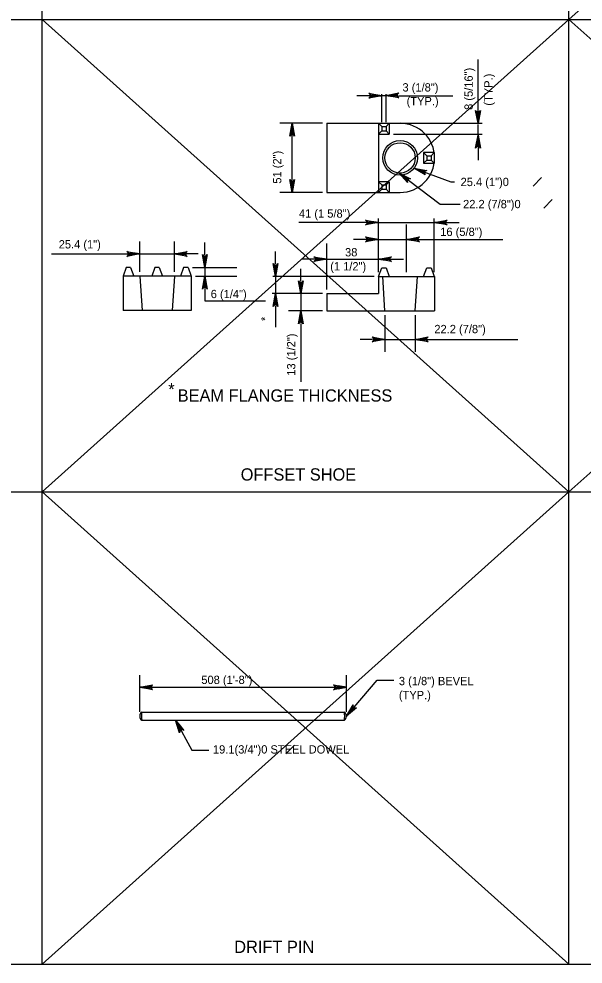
# Model space of a CAD drawing. Extents: x 179 to 454, y -271 to 54.
# Drawn here: x 369.8 to 377.97, y -43.25 to -29.58 of the extents above; entities that cross this region are included whole.
import ezdxf

# ---------------------------------------------------------------- set-up
doc = ezdxf.new("R2010")
doc.units = 0
for name, color, linetype in [('Level 1', 7, 'Continuous'), ('Level 3', 7, 'Continuous'), ('Level 4', 7, 'Continuous'), ('Level 41', 7, 'Continuous')]:
    doc.layers.add(name, color=color, linetype=linetype)

msp = doc.modelspace()

# ---------------------------------------------------------------- linework, layer by layer
at = {"layer": 'Level 1'}
msp.add_lwpolyline([(362.513, -43.25), (394.013, -43.25), (394.013, -22.75), (362.513, -22.75)], close=True, dxfattribs=at)
at = {"layer": 'Level 3'}
for p, q in [((370.138, -43.25), (370.138, -22.75)), ((377.763, -43.25), (377.763, -22.75)), ((362.513, -29.583), (393.013, -29.583)), ((377.245, -31.994), (377.367, -31.872)), ((377.401, -32.312), (377.523, -32.19)), ((362.513, -36.417), (393.013, -36.417)), ((371.549, -39.602), (371.549, -39.069)), ((374.542, -39.602), (374.542, -39.069)), ((371.668, -39.246), (374.424, -39.246)), ((372.303, -40.156), (372.549, -40.156)), ((373.666, -40.206), (373.788, -40.084))]:
    msp.add_line(p, q, dxfattribs=at)
for points in [[(371.549, -39.246), (371.736, -39.211), (371.722, -39.221), (371.714, -39.233), (371.712, -39.246), (371.714, -39.258), (371.722, -39.271), (371.736, -39.281), (371.549, -39.246), (371.722, -39.271), (371.714, -39.258), (371.549, -39.246), (371.712, -39.246), (371.714, -39.233), (371.549, -39.246), (371.722, -39.221)], [(374.542, -39.246), (374.355, -39.281), (374.37, -39.271), (374.377, -39.258), (374.379, -39.246), (374.377, -39.233), (374.37, -39.221), (374.355, -39.211), (374.542, -39.246), (374.37, -39.221), (374.377, -39.233), (374.542, -39.246), (374.379, -39.246), (374.377, -39.258), (374.542, -39.246), (374.37, -39.271)], [(372.068, -39.722), (372.303, -40.156)], [(372.068, -39.722), (372.188, -39.87), (372.172, -39.862), (372.158, -39.861), (372.146, -39.865), (372.136, -39.873), (372.128, -39.886), (372.126, -39.903), (372.068, -39.722), (372.128, -39.886), (372.136, -39.873), (372.068, -39.722), (372.146, -39.865), (372.158, -39.861), (372.068, -39.722), (372.172, -39.862)]]:
    msp.add_lwpolyline(points, dxfattribs=at)
for points in [[(371.668, -39.226), (371.668, -39.266), (371.549, -39.246)], [(374.424, -39.226), (374.424, -39.266), (374.542, -39.246)], [(372.068, -39.722), (372.099, -39.84), (372.151, -39.812)]]:
    msp.add_lwpolyline(points, close=True, dxfattribs=at)
at = {"layer": 'Level 4'}
for p, q in [((376.447, -30.923), (376.447, -30.165)), ((375.115, -30.687), (374.692, -30.687)), ((375.052, -31.071), (375.052, -30.663)), ((375.115, -31.071), (375.115, -30.663)), ((375.295, -30.687), (376.083, -30.687)), ((374.193, -31.087), (373.577, -31.087)), ((373.757, -31.907), (373.757, -31.087)), ((374.256, -31.087), (374.256, -32.087)), ((374.256, -31.087), (375.319, -31.087)), ((375.006, -31.087), (375.006, -32.087)), ((375.006, -31.087), (375.052, -31.133)), ((375.052, -31.133), (375.052, -31.197)), ((375.052, -31.133), (375.115, -31.133)), ((375.161, -31.087), (375.115, -31.133)), ((375.115, -31.133), (375.115, -31.197)), ((375.161, -31.087), (375.161, -31.243)), ((375.224, -31.087), (376.509, -31.087)), ((376.447, -31.259), (376.447, -31.103)), ((375.052, -31.197), (375.006, -31.243)), ((375.006, -31.243), (375.161, -31.243)), ((375.052, -31.197), (375.115, -31.197)), ((375.115, -31.197), (375.161, -31.243)), ((375.224, -31.243), (376.509, -31.243)), ((376.447, -31.439), (376.447, -31.619)), ((375.658, -31.509), (375.704, -31.556)), ((375.813, -31.509), (375.658, -31.509)), ((375.658, -31.509), (375.658, -31.665)), ((375.704, -31.556), (375.704, -31.619)), ((375.704, -31.556), (375.767, -31.556)), ((375.813, -31.509), (375.767, -31.556)), ((375.767, -31.556), (375.767, -31.619)), ((375.813, -31.509), (375.813, -31.665)), ((375.704, -31.619), (375.658, -31.665)), ((375.658, -31.665), (375.813, -31.665)), ((375.704, -31.619), (375.767, -31.619)), ((375.767, -31.619), (375.813, -31.665)), ((375.161, -31.932), (375.006, -31.932)), ((375.006, -31.932), (375.052, -31.978)), ((375.052, -31.978), (375.052, -32.041)), ((375.052, -31.978), (375.115, -31.978)), ((375.161, -31.932), (375.115, -31.978)), ((375.115, -31.978), (375.115, -32.041)), ((375.161, -31.932), (375.161, -32.087)), ((374.193, -32.087), (373.577, -32.087)), ((374.256, -32.087), (375.319, -32.087)), ((375.052, -32.041), (375.006, -32.087)), ((375.006, -32.087), (375.161, -32.087)), ((375.052, -32.041), (375.115, -32.041)), ((375.115, -32.041), (375.161, -32.087)), ((375.898, -32.255), (376.187, -32.255)), ((374.826, -32.523), (373.853, -32.523)), ((375.006, -33.239), (375.006, -32.465)), ((375.006, -32.523), (375.813, -32.523)), ((375.813, -33.239), (375.813, -32.465)), ((375.993, -32.523), (376.173, -32.523)), ((375.006, -33.239), (375.006, -32.549)), ((375.412, -33.239), (375.412, -32.549)), ((371.551, -33.235), (371.551, -32.797)), ((372.051, -33.235), (372.051, -32.797)), ((372.491, -32.991), (372.491, -32.811)), ((374.826, -32.766), (374.646, -32.766)), ((375.006, -32.766), (375.412, -32.766)), ((375.006, -33.239), (375.006, -32.784)), ((375.592, -32.766), (376.805, -32.766)), ((373.515, -33.121), (373.515, -32.941)), ((374.256, -33.489), (374.256, -32.825)), ((370.272, -32.977), (371.385, -32.977)), ((371.551, -32.977), (372.051, -32.977)), ((372.396, -32.977), (372.216, -32.977)), ((374.076, -33.052), (373.896, -33.052)), ((374.256, -33.052), (375.006, -33.052)), ((375.186, -33.052), (375.366, -33.052)), ((371.353, -33.171), (371.307, -33.297)), ((371.416, -33.171), (371.353, -33.171)), ((371.416, -33.171), (371.462, -33.297)), ((371.769, -33.171), (371.724, -33.297)), ((371.832, -33.171), (371.769, -33.171)), ((371.832, -33.171), (371.877, -33.297)), ((372.185, -33.171), (372.139, -33.297)), ((372.248, -33.171), (372.185, -33.171)), ((372.248, -33.171), (372.295, -33.297)), ((372.311, -33.171), (372.957, -33.171)), ((372.491, -33.171), (372.491, -33.297)), ((373.882, -33.371), (373.882, -33.191)), ((375.006, -33.301), (375.052, -33.176)), ((375.052, -33.176), (375.115, -33.176)), ((375.115, -33.176), (375.161, -33.301)), ((375.658, -33.301), (375.704, -33.176)), ((375.704, -33.176), (375.767, -33.176)), ((375.767, -33.176), (375.813, -33.301)), ((372.295, -33.297), (371.307, -33.297)), ((371.307, -33.297), (371.307, -33.797)), ((371.551, -33.297), (371.582, -33.797)), ((372.051, -33.297), (372.019, -33.797)), ((372.295, -33.297), (372.295, -33.797)), ((372.357, -33.297), (372.957, -33.297)), ((374.943, -33.301), (373.475, -33.301)), ((373.515, -33.301), (373.515, -33.551)), ((375.006, -33.301), (375.819, -33.301)), ((375.006, -33.301), (375.006, -33.551)), ((375.1, -33.801), (375.069, -33.301)), ((375.537, -33.801), (375.569, -33.301)), ((375.819, -33.301), (375.819, -33.801)), ((372.491, -33.477), (372.491, -33.657)), ((374.193, -33.551), (373.467, -33.551)), ((374.193, -33.551), (373.702, -33.551)), ((373.882, -33.551), (373.882, -33.801)), ((374.256, -33.551), (375.006, -33.551)), ((374.256, -33.551), (374.256, -33.801)), ((372.491, -33.657), (373.371, -33.657)), ((373.515, -33.731), (373.515, -34.035)), ((372.295, -33.797), (371.307, -33.797)), ((374.193, -33.801), (373.702, -33.801)), ((374.193, -33.801), (374.014, -33.801)), ((374.256, -33.801), (375.819, -33.801)), ((375.1, -33.864), (375.1, -34.393)), ((375.537, -33.864), (375.537, -34.393)), ((373.882, -33.981), (373.882, -34.825)), ((374.92, -34.213), (374.74, -34.213)), ((375.1, -34.213), (375.537, -34.213)), ((375.717, -34.213), (377.022, -34.213)), ((371.58, -39.604), (374.511, -39.604)), ((371.579, -39.722), (374.512, -39.722))]:
    msp.add_line(p, q, dxfattribs=at)
for points in [[(375.052, -30.687), (374.866, -30.722), (374.88, -30.712), (374.887, -30.7), (374.89, -30.687), (374.887, -30.675), (374.88, -30.662), (374.866, -30.652), (375.052, -30.687), (374.88, -30.662), (374.887, -30.675), (375.052, -30.687), (374.89, -30.687), (374.887, -30.7), (375.052, -30.687), (374.88, -30.712)], [(375.113, -30.683), (375.299, -30.648), (375.285, -30.658), (375.277, -30.67), (375.275, -30.683), (375.277, -30.695), (375.285, -30.708), (375.299, -30.717), (375.113, -30.683), (375.285, -30.708), (375.277, -30.695), (375.113, -30.683), (375.275, -30.683), (375.277, -30.67), (375.113, -30.683), (375.285, -30.658)], [(376.447, -31.087), (376.413, -30.901), (376.423, -30.915), (376.435, -30.923), (376.447, -30.925), (376.46, -30.923), (376.472, -30.915), (376.482, -30.901), (376.447, -31.087), (376.472, -30.915), (376.46, -30.923), (376.447, -31.087), (376.447, -30.925), (376.435, -30.923), (376.447, -31.087), (376.423, -30.915)], [(373.757, -31.087), (373.792, -31.274), (373.782, -31.259), (373.769, -31.252), (373.757, -31.25), (373.744, -31.252), (373.732, -31.259), (373.722, -31.274), (373.757, -31.087), (373.732, -31.259), (373.744, -31.252), (373.757, -31.087), (373.757, -31.25), (373.769, -31.252), (373.757, -31.087), (373.782, -31.259)], [(376.447, -31.259), (376.482, -31.445), (376.472, -31.431), (376.46, -31.423), (376.447, -31.421), (376.435, -31.423), (376.423, -31.431), (376.413, -31.445), (376.447, -31.259), (376.423, -31.431), (376.435, -31.423), (376.447, -31.259), (376.447, -31.421), (376.46, -31.423), (376.447, -31.259), (376.472, -31.431)], [(375.3, -31.805), (375.898, -32.255)], [(375.3, -31.805), (375.47, -31.889), (375.452, -31.888), (375.439, -31.894), (375.43, -31.903), (375.424, -31.914), (375.422, -31.928), (375.428, -31.945), (375.3, -31.805), (375.422, -31.928), (375.424, -31.914), (375.3, -31.805), (375.43, -31.903), (375.439, -31.894), (375.3, -31.805), (375.452, -31.888)], [(375.52, -31.735), (376.054, -31.935), (376.105, -31.935)], [(375.52, -31.735), (375.707, -31.768), (375.69, -31.772), (375.679, -31.781), (375.673, -31.792), (375.67, -31.805), (375.673, -31.819), (375.683, -31.833), (375.52, -31.735), (375.673, -31.819), (375.67, -31.805), (375.52, -31.735), (375.673, -31.792), (375.679, -31.781), (375.52, -31.735), (375.69, -31.772)], [(373.757, -32.087), (373.722, -31.901), (373.732, -31.915), (373.744, -31.923), (373.757, -31.925), (373.769, -31.923), (373.782, -31.915), (373.792, -31.901), (373.757, -32.087), (373.782, -31.915), (373.769, -31.923), (373.757, -32.087), (373.757, -31.925), (373.744, -31.923), (373.757, -32.087), (373.732, -31.915)], [(375.006, -32.523), (374.82, -32.557), (374.834, -32.548), (374.841, -32.535), (374.843, -32.523), (374.841, -32.51), (374.834, -32.498), (374.82, -32.488), (375.006, -32.523), (374.834, -32.498), (374.841, -32.51), (375.006, -32.523), (374.843, -32.523), (374.841, -32.535), (375.006, -32.523), (374.834, -32.548)], [(375.813, -32.523), (376, -32.488), (375.985, -32.498), (375.978, -32.51), (375.976, -32.523), (375.978, -32.535), (375.985, -32.548), (376, -32.557), (375.813, -32.523), (375.985, -32.548), (375.978, -32.535), (375.813, -32.523), (375.976, -32.523), (375.978, -32.51), (375.813, -32.523), (375.985, -32.498)], [(375.006, -32.766), (374.82, -32.801), (374.834, -32.791), (374.841, -32.778), (374.843, -32.766), (374.841, -32.753), (374.834, -32.741), (374.82, -32.731), (375.006, -32.766), (374.834, -32.741), (374.841, -32.753), (375.006, -32.766), (374.843, -32.766), (374.841, -32.778), (375.006, -32.766), (374.834, -32.791)], [(375.412, -32.766), (375.599, -32.731), (375.584, -32.741), (375.577, -32.753), (375.575, -32.766), (375.577, -32.778), (375.584, -32.791), (375.599, -32.801), (375.412, -32.766), (375.584, -32.791), (375.577, -32.778), (375.412, -32.766), (375.575, -32.766), (375.577, -32.753), (375.412, -32.766), (375.584, -32.741)], [(371.551, -32.977), (371.364, -33.012), (371.379, -33.002), (371.386, -32.99), (371.388, -32.977), (371.386, -32.965), (371.379, -32.952), (371.364, -32.942), (371.551, -32.977), (371.379, -32.952), (371.386, -32.965), (371.551, -32.977), (371.388, -32.977), (371.386, -32.99), (371.551, -32.977), (371.379, -33.002)], [(372.051, -32.977), (372.237, -32.942), (372.223, -32.952), (372.215, -32.965), (372.213, -32.977), (372.215, -32.99), (372.223, -33.002), (372.237, -33.012), (372.051, -32.977), (372.223, -33.002), (372.215, -32.99), (372.051, -32.977), (372.213, -32.977), (372.215, -32.965), (372.051, -32.977), (372.223, -32.952)], [(372.491, -33.171), (372.456, -32.985), (372.466, -32.999), (372.478, -33.007), (372.491, -33.009), (372.503, -33.007), (372.516, -32.999), (372.526, -32.985), (372.491, -33.171), (372.516, -32.999), (372.503, -33.007), (372.491, -33.171), (372.491, -33.009), (372.478, -33.007), (372.491, -33.171), (372.466, -32.999)], [(374.256, -33.052), (374.07, -33.087), (374.084, -33.077), (374.091, -33.064), (374.093, -33.052), (374.091, -33.039), (374.084, -33.027), (374.07, -33.017), (374.256, -33.052), (374.084, -33.027), (374.091, -33.039), (374.256, -33.052), (374.093, -33.052), (374.091, -33.064), (374.256, -33.052), (374.084, -33.077)], [(375.006, -33.052), (375.192, -33.017), (375.178, -33.027), (375.171, -33.039), (375.168, -33.052), (375.171, -33.064), (375.178, -33.077), (375.192, -33.087), (375.006, -33.052), (375.178, -33.077), (375.171, -33.064), (375.006, -33.052), (375.168, -33.052), (375.171, -33.039), (375.006, -33.052), (375.178, -33.027)], [(373.515, -33.301), (373.48, -33.115), (373.49, -33.129), (373.502, -33.137), (373.515, -33.139), (373.527, -33.137), (373.54, -33.129), (373.55, -33.115), (373.515, -33.301), (373.54, -33.129), (373.527, -33.137), (373.515, -33.301), (373.515, -33.139), (373.502, -33.137), (373.515, -33.301), (373.49, -33.129)], [(372.491, -33.297), (372.526, -33.484), (372.516, -33.469), (372.503, -33.462), (372.491, -33.46), (372.478, -33.462), (372.466, -33.469), (372.456, -33.484), (372.491, -33.297), (372.466, -33.469), (372.478, -33.462), (372.491, -33.297), (372.491, -33.46), (372.503, -33.462), (372.491, -33.297), (372.516, -33.469)], [(373.882, -33.551), (373.847, -33.365), (373.857, -33.379), (373.869, -33.387), (373.882, -33.389), (373.894, -33.387), (373.907, -33.379), (373.917, -33.365), (373.882, -33.551), (373.907, -33.379), (373.894, -33.387), (373.882, -33.551), (373.882, -33.389), (373.869, -33.387), (373.882, -33.551), (373.857, -33.379)], [(373.515, -33.551), (373.55, -33.738), (373.54, -33.724), (373.527, -33.716), (373.515, -33.714), (373.502, -33.716), (373.49, -33.724), (373.48, -33.738), (373.515, -33.551), (373.49, -33.724), (373.502, -33.716), (373.515, -33.551), (373.515, -33.714), (373.527, -33.716), (373.515, -33.551), (373.54, -33.724)], [(373.882, -33.801), (373.917, -33.988), (373.907, -33.974), (373.894, -33.966), (373.882, -33.964), (373.869, -33.966), (373.857, -33.974), (373.847, -33.988), (373.882, -33.801), (373.857, -33.974), (373.869, -33.966), (373.882, -33.801), (373.882, -33.964), (373.894, -33.966), (373.882, -33.801), (373.907, -33.974)], [(375.1, -34.213), (374.914, -34.248), (374.928, -34.238), (374.936, -34.226), (374.938, -34.213), (374.936, -34.201), (374.928, -34.188), (374.914, -34.178), (375.1, -34.213), (374.928, -34.188), (374.936, -34.201), (375.1, -34.213), (374.938, -34.213), (374.936, -34.226), (375.1, -34.213), (374.928, -34.238)], [(375.537, -34.213), (375.724, -34.178), (375.709, -34.188), (375.702, -34.201), (375.7, -34.213), (375.702, -34.226), (375.709, -34.238), (375.724, -34.248), (375.537, -34.213), (375.709, -34.238), (375.702, -34.226), (375.537, -34.213), (375.7, -34.213), (375.702, -34.201), (375.537, -34.213), (375.709, -34.188)], [(374.542, -39.664), (374.988, -39.143), (375.229, -39.143)], [(374.542, -39.664), (374.637, -39.5), (374.635, -39.517), (374.639, -39.531), (374.647, -39.541), (374.658, -39.547), (374.673, -39.55), (374.69, -39.545), (374.542, -39.664), (374.673, -39.55), (374.658, -39.547), (374.542, -39.664), (374.647, -39.541), (374.639, -39.531), (374.542, -39.664), (374.635, -39.517)]]:
    msp.add_lwpolyline(points, dxfattribs=at)
msp.add_lwpolyline([(374.542, -39.664), (374.546, -39.661), (374.544, -39.66)], close=True, dxfattribs=at)
for radius in [0.25, 0.219]:
    msp.add_circle((375.319, -31.587), radius, dxfattribs=at)
for centre, radius, start, end in [((375.319, -31.587), 0.5, 270, 90), ((371.622, -39.664), 0.0728, 125.2575, 233.7233), ((371.879, -39.666), 0.305, 168.3368, 190.6439), ((374.469, -39.664), 0.0728, 306.2767, 54.7425), ((374.212, -39.666), 0.305, 349.3561, 11.6632)]:
    msp.add_arc(centre, radius, start, end, dxfattribs=at)
at = {"layer": 'Level 41'}
for p, q in [((385.388, -22.75), (377.763, -29.583)), ((370.138, -29.583), (377.763, -36.417)), ((377.763, -29.583), (370.138, -36.417)), ((377.763, -29.583), (385.388, -36.417)), ((385.388, -29.583), (377.763, -36.417)), ((370.138, -36.417), (377.763, -43.25)), ((377.763, -36.417), (370.138, -43.25))]:
    msp.add_line(p, q, dxfattribs=at)

# ---------------------------------------------------------------- texts
at = {"layer": 'Level 3'}
msp.add_text('51 (2")', height=0.12, rotation=90, dxfattribs=at).set_placement((373.599, -31.96))
for s, height, p in [('*', 0.177, (371.962, -35.023)), (' BEAM FLANGE THICKNESS', 0.17717, (372.033, -35.113)), ('OFFSET SHOE', 0.17717, (373.011, -36.255)), ('508 (1\'-8")', 0.12, (372.441, -39.198)), ('3 (1/8") BEVEL', 0.12, (375.301, -39.215)), ('(TYP.)', 0.12, (375.301, -39.418)), ('19.1(3/4")0 STEEL DOWEL', 0.12, (372.609, -40.204)), ('DRIFT PIN', 0.1772, (372.917, -43.089))]:
    msp.add_text(s, height=height, dxfattribs=at).set_placement(p)
at = {"layer": 'Level 4'}
for s, p in [('8 (5/16")', (376.371, -30.893)), ('(TYP.)', (376.657, -30.832)), ('*', (373.426, -33.947)), ('13 (1/2")', (373.802, -34.738))]:
    msp.add_text(s, height=0.12, rotation=90, dxfattribs=at).set_placement(p)
for s, p in [('3 (1/8")', (375.353, -30.627)), ('(TYP.)', (375.413, -30.826)), ('25.4 (1")0', (376.195, -31.995)), ('22.2 (7/8")0', (376.231, -32.315)), ('41 (1 5/8")', (373.854, -32.452)), ('16 (5/8")', (375.9, -32.717)), ('25.4 (1")', (370.376, -32.897)), ('38', (374.522, -33.012)), ('(1 1/2")', (374.307, -33.215)), ('6 (1/4")', (372.577, -33.616)), ('22.2 (7/8")', (375.815, -34.123))]:
    msp.add_text(s, height=0.12, dxfattribs=at).set_placement(p)

doc.saveas('drawing.dxf')
